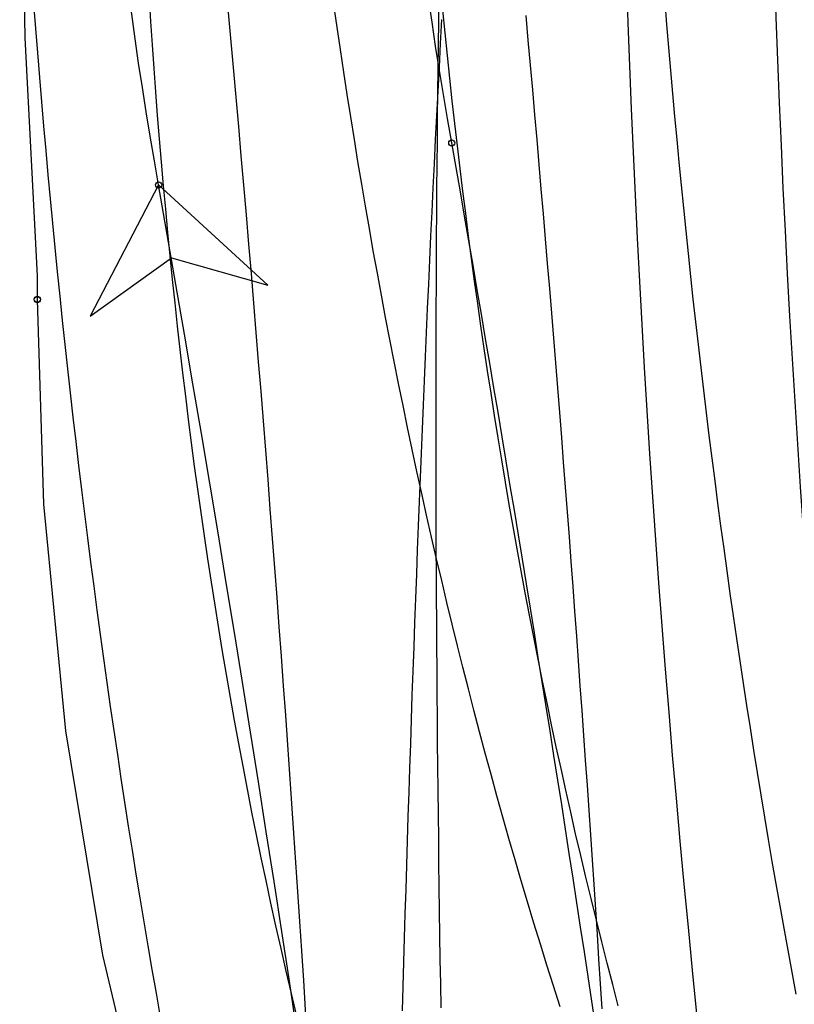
# Model space of a CAD drawing. Extents: x -14 to 1565148, y -25 to 642856.
# Drawn here: x 1564899.34 to 1564909.8, y 636554.11 to 636567.41 of the extents above; entities that cross this region are included whole.
import ezdxf

# ---------------------------------------------------------------- set-up
doc = ezdxf.new("R2010")
doc.units = 0
for name, color, linetype in [('GE_P_Alignment_100_Stations', 7, 'Continuous'), ('MT_P_Work_Area', 7, 'Continuous'), ('PM_P_Edge_Line', 7, 'Continuous'), ('PV_P_EOP', 7, 'Continuous'), ('PV_X_EOP', 7, 'Continuous'), ('TR_Turning_Path26', 7, 'Continuous'), ('TR_Turning_Path28', 7, 'Continuous'), ('TR_Turning_Path28 - Copy-1', 7, 'Continuous'), ('TR_Turning_Path29', 7, 'Continuous')]:
    doc.layers.add(name, color=color, linetype=linetype)

msp = doc.modelspace()

# ---------------------------------------------------------------- linework, layer by layer
at = {"layer": 'GE_P_Alignment_100_Stations'}
for points in [[(1564899.575, 636563.633), (1564899.575, 636563.951), (1564899.41, 636567.165), (1564899.356, 636570.317), (1564899.472, 636573.468), (1564899.757, 636576.608), (1564899.963, 636578.171)], [(1564923.821, 636523.723), (1564923.542, 636523.842), (1564920.913, 636525.312), (1564918.359, 636527.021), (1564915.927, 636528.9), (1564913.628, 636530.94), (1564911.474, 636533.132), (1564909.473, 636535.465), (1564907.636, 636537.928), (1564905.971, 636540.511), (1564904.485, 636543.2), (1564903.186, 636545.985), (1564902.079, 636548.851), (1564901.169, 636551.786), (1564900.461, 636554.777), (1564899.958, 636557.808), (1564899.663, 636560.866), (1564899.575, 636563.63)]]:
    msp.add_lwpolyline(points, dxfattribs=at)
for centre in [(1564899.575, 636563.633), (1564899.575, 636563.63)]:
    msp.add_circle(centre, 0.0417, dxfattribs=at)
msp.add_arc((1564944.747, 636563.681), 48.896, 181.6039, 242.0214, dxfattribs=at)
at = {"layer": 'MT_P_Work_Area'}
msp.add_lwpolyline([(1564907.421, 636554.091), (1564907.345, 636554.379), (1564907.271, 636554.669), (1564907.197, 636554.959), (1564907.125, 636555.249), (1564907.053, 636555.54), (1564906.983, 636555.832), (1564906.913, 636556.124), (1564906.845, 636556.417), (1564906.778, 636556.71), (1564906.712, 636557.004), (1564906.647, 636557.298), (1564906.583, 636557.592), (1564906.52, 636557.888), (1564906.458, 636558.183), (1564906.397, 636558.479), (1564906.337, 636558.776), (1564906.279, 636559.073), (1564906.221, 636559.37), (1564906.164, 636559.668), (1564906.109, 636559.966), (1564906.054, 636560.265), (1564906.001, 636560.564), (1564905.948, 636560.864), (1564905.897, 636561.163), (1564905.847, 636561.464), (1564905.797, 636561.764), (1564905.749, 636562.065), (1564905.702, 636562.367), (1564905.655, 636562.668), (1564905.61, 636562.971), (1564905.566, 636563.273), (1564905.523, 636563.576), (1564905.48, 636563.879), (1564905.439, 636564.182), (1564905.399, 636564.486), (1564905.36, 636564.79), (1564905.321, 636565.094), (1564905.284, 636565.399), (1564905.248, 636565.704), (1564905.213, 636566.009), (1564905.178, 636566.314), (1564905.145, 636566.62), (1564905.113, 636566.926), (1564905.081, 636567.232), (1564905.051, 636567.539)], dxfattribs=at)
msp.add_arc((1565053.64, 636568.192), 157.778, 155.99945, 182.74981, dxfattribs=at)
at = {"layer": 'PM_P_Edge_Line'}
msp.add_lwpolyline([(1564901.083, 636567.703), (1564901.103, 636567.386), (1564901.125, 636567.068), (1564901.147, 636566.751), (1564901.171, 636566.434), (1564901.195, 636566.117), (1564901.221, 636565.8), (1564901.247, 636565.484), (1564901.275, 636565.167), (1564901.304, 636564.851), (1564901.334, 636564.534), (1564901.365, 636564.218), (1564901.397, 636563.902), (1564901.43, 636563.586), (1564901.465, 636563.271), (1564901.5, 636562.955), (1564901.537, 636562.64), (1564901.575, 636562.325), (1564901.614, 636562.01), (1564901.654, 636561.696), (1564901.695, 636561.381), (1564901.738, 636561.068), (1564901.782, 636560.754), (1564901.827, 636560.441), (1564901.873, 636560.127), (1564901.921, 636559.815), (1564901.97, 636559.502), (1564902.02, 636559.19), (1564902.071, 636558.879), (1564902.124, 636558.568), (1564902.178, 636558.257), (1564902.233, 636557.946), (1564902.29, 636557.636), (1564902.348, 636557.327), (1564902.408, 636557.018), (1564902.469, 636556.709), (1564902.531, 636556.401), (1564902.595, 636556.093), (1564902.66, 636555.786), (1564902.726, 636555.48), (1564902.793, 636555.174), (1564902.862, 636554.868), (1564902.932, 636554.563), (1564903.004, 636554.259), (1564903.077, 636553.955)], dxfattribs=at)
at = {"layer": 'PV_P_EOP'}
msp.add_arc((1565107.422, 636574.53), 198, 164.38184, 185.72699, dxfattribs=at)
at = {"layer": 'PV_X_EOP'}
msp.add_line((1564914.587, 636493.084), (1564908.421, 636554.572), dxfattribs=at)
msp.add_arc((1565107.422, 636574.53), 200, 164.38184, 185.72699, dxfattribs=at)
at = {"layer": 'TR_Turning_Path26'}
msp.add_lwpolyline([(1564906.636, 636554.08), (1564906.546, 636554.362), (1564906.457, 636554.644), (1564906.369, 636554.927), (1564906.282, 636555.211), (1564906.196, 636555.495), (1564906.111, 636555.78), (1564906.027, 636556.066), (1564905.944, 636556.352), (1564905.863, 636556.639), (1564905.782, 636556.927), (1564905.703, 636557.215), (1564905.624, 636557.504), (1564905.547, 636557.793), (1564905.471, 636558.083), (1564905.396, 636558.373), (1564905.322, 636558.664), (1564905.249, 636558.956), (1564905.177, 636559.248), (1564905.106, 636559.541), (1564905.036, 636559.834), (1564904.967, 636560.128), (1564904.899, 636560.422), (1564904.832, 636560.717), (1564904.767, 636561.012), (1564904.702, 636561.307), (1564904.638, 636561.603), (1564904.576, 636561.9), (1564904.514, 636562.197), (1564904.454, 636562.494), (1564904.394, 636562.792), (1564904.336, 636563.091), (1564904.279, 636563.389), (1564904.222, 636563.689), (1564904.167, 636563.988), (1564904.112, 636564.288), (1564904.059, 636564.588), (1564904.007, 636564.889), (1564903.955, 636565.19), (1564903.905, 636565.492), (1564903.856, 636565.793), (1564903.808, 636566.095), (1564903.76, 636566.398), (1564903.714, 636566.701), (1564903.669, 636567.004), (1564903.624, 636567.307), (1564903.581, 636567.611)], dxfattribs=at)
at = {"layer": 'TR_Turning_Path28'}
for points in [[(1564904.505, 636554.024), (1564904.515, 636554.352), (1564904.524, 636554.681), (1564904.534, 636555.009), (1564904.544, 636555.337), (1564904.554, 636555.665), (1564904.564, 636555.993), (1564904.574, 636556.321), (1564904.585, 636556.649), (1564904.595, 636556.977), (1564904.606, 636557.304), (1564904.617, 636557.632), (1564904.628, 636557.959), (1564904.639, 636558.287), (1564904.651, 636558.614), (1564904.662, 636558.941), (1564904.674, 636559.268), (1564904.686, 636559.595), (1564904.698, 636559.922), (1564904.711, 636560.249), (1564904.723, 636560.575), (1564904.736, 636560.902), (1564904.749, 636561.228), (1564904.762, 636561.555), (1564904.776, 636561.881), (1564904.789, 636562.207), (1564904.803, 636562.534), (1564904.817, 636562.86), (1564904.831, 636563.185), (1564904.846, 636563.511), (1564904.861, 636563.837), (1564904.876, 636564.163), (1564904.891, 636564.488), (1564904.906, 636564.814), (1564904.922, 636565.139), (1564904.938, 636565.464), (1564904.954, 636565.789), (1564904.97, 636566.114), (1564904.987, 636566.439), (1564905.004, 636566.764), (1564905.021, 636567.089), (1564905.039, 636567.413)], [(1564907.203, 636554.053), (1564907.182, 636554.389), (1564907.16, 636554.724), (1564907.138, 636555.06), (1564907.116, 636555.395), (1564907.094, 636555.731), (1564907.072, 636556.066), (1564907.049, 636556.402), (1564907.026, 636556.737), (1564907.003, 636557.073), (1564906.98, 636557.408), (1564906.956, 636557.744), (1564906.932, 636558.079), (1564906.908, 636558.415), (1564906.884, 636558.75), (1564906.86, 636559.086), (1564906.835, 636559.421), (1564906.81, 636559.756), (1564906.785, 636560.092), (1564906.76, 636560.427), (1564906.734, 636560.762), (1564906.708, 636561.098), (1564906.682, 636561.433), (1564906.656, 636561.768), (1564906.629, 636562.103), (1564906.603, 636562.439), (1564906.576, 636562.774), (1564906.549, 636563.109), (1564906.521, 636563.444), (1564906.494, 636563.779), (1564906.466, 636564.115), (1564906.438, 636564.45), (1564906.41, 636564.785), (1564906.381, 636565.12), (1564906.352, 636565.455), (1564906.323, 636565.79), (1564906.294, 636566.125), (1564906.265, 636566.46), (1564906.235, 636566.795), (1564906.205, 636567.13), (1564906.175, 636567.465)]]:
    msp.add_lwpolyline(points, dxfattribs=at)
msp.add_arc((1564405.521, 636522.35), 498.685, 1.21488, 7.07958, dxfattribs=at)
at = {"layer": 'TR_Turning_Path28 - Copy-1'}
for points in [[(1564901.213, 636565.177), (1564901.155, 636565.505), (1564901.099, 636565.834), (1564901.045, 636566.163), (1564900.993, 636566.492), (1564900.943, 636566.822), (1564900.895, 636567.151), (1564900.849, 636567.482), (1564900.805, 636567.812), (1564900.763, 636568.143), (1564900.723, 636568.474), (1564900.685, 636568.805), (1564900.65, 636569.136), (1564900.617, 636569.468)], [(1564905.172, 636565.745), (1564905.114, 636566.073), (1564905.059, 636566.399), (1564905.006, 636566.724), (1564904.954, 636567.049), (1564904.905, 636567.374), (1564904.857, 636567.699)], [(1564905.027, 636554.065), (1564905.022, 636554.392), (1564905.017, 636554.719), (1564905.012, 636555.045), (1564905.008, 636555.372), (1564905.003, 636555.698), (1564904.999, 636556.024), (1564904.995, 636556.351), (1564904.991, 636556.677), (1564904.988, 636557.003), (1564904.984, 636557.329), (1564904.981, 636557.655), (1564904.978, 636557.981), (1564904.975, 636558.307), (1564904.973, 636558.632), (1564904.97, 636558.958), (1564904.968, 636559.283), (1564904.966, 636559.609), (1564904.965, 636559.934), (1564904.963, 636560.259), (1564904.962, 636560.584), (1564904.961, 636560.909), (1564904.96, 636561.234), (1564904.96, 636561.559), (1564904.959, 636561.884), (1564904.959, 636562.208), (1564904.96, 636562.533), (1564904.96, 636562.857), (1564904.961, 636563.182), (1564904.962, 636563.506), (1564904.964, 636563.83), (1564904.965, 636564.154), (1564904.967, 636564.478), (1564904.969, 636564.802), (1564904.972, 636565.126), (1564904.975, 636565.449), (1564904.978, 636565.773), (1564904.981, 636566.097), (1564904.985, 636566.42), (1564904.989, 636566.743), (1564904.993, 636567.067), (1564904.997, 636567.39), (1564905.002, 636567.713)], [(1564907.113, 636553.826), (1564907.063, 636554.158), (1564907.013, 636554.49), (1564906.963, 636554.821), (1564906.912, 636555.153), (1564906.861, 636555.485), (1564906.81, 636555.816), (1564906.759, 636556.148), (1564906.707, 636556.479), (1564906.656, 636556.811), (1564906.604, 636557.142), (1564906.552, 636557.473), (1564906.499, 636557.805), (1564906.446, 636558.136), (1564906.394, 636558.467), (1564906.34, 636558.798), (1564906.287, 636559.13), (1564906.234, 636559.461), (1564906.18, 636559.792), (1564906.126, 636560.123), (1564906.071, 636560.454), (1564906.017, 636560.785), (1564905.962, 636561.116), (1564905.907, 636561.447), (1564905.852, 636561.778), (1564905.797, 636562.109), (1564905.741, 636562.439), (1564905.685, 636562.77), (1564905.629, 636563.101), (1564905.573, 636563.432), (1564905.516, 636563.762), (1564905.459, 636564.093), (1564905.402, 636564.423), (1564905.345, 636564.754), (1564905.288, 636565.084), (1564905.23, 636565.415), (1564905.172, 636565.745)], [(1564901.213, 636565.177), (1564900.288, 636563.404), (1564901.386, 636564.192), (1564902.687, 636563.825), (1564901.213, 636565.177)]]:
    msp.add_lwpolyline(points, dxfattribs=at)
msp.add_lwpolyline([(1564901.213, 636565.177), (1564900.288, 636563.404), (1564901.386, 636564.192), (1564902.687, 636563.825)], close=True, dxfattribs=at)
for centre in [(1564905.172, 636565.745), (1564905.172, 636565.745), (1564901.213, 636565.177), (1564901.213, 636565.177)]:
    msp.add_circle(centre, 0.0417, dxfattribs=at)
msp.add_arc((1564427.691, 636481.862), 480.795, 4.78522, 9.97892, dxfattribs=at)
at = {"layer": 'TR_Turning_Path29'}
for points in [[(1564901.239, 636553.941), (1564901.183, 636554.262), (1564901.127, 636554.584), (1564901.072, 636554.905), (1564901.017, 636555.227), (1564900.964, 636555.549), (1564900.911, 636555.872), (1564900.859, 636556.195), (1564900.808, 636556.517), (1564900.758, 636556.841), (1564900.708, 636557.164), (1564900.66, 636557.488), (1564900.612, 636557.812), (1564900.565, 636558.136), (1564900.518, 636558.46), (1564900.473, 636558.785), (1564900.428, 636559.109), (1564900.384, 636559.434), (1564900.341, 636559.76), (1564900.299, 636560.085), (1564900.257, 636560.411), (1564900.216, 636560.736), (1564900.176, 636561.062), (1564900.136, 636561.389), (1564900.098, 636561.715), (1564900.06, 636562.041), (1564900.023, 636562.368), (1564899.986, 636562.695), (1564899.951, 636563.022), (1564899.916, 636563.349), (1564899.882, 636563.677), (1564899.848, 636564.004), (1564899.816, 636564.332), (1564899.784, 636564.66), (1564899.752, 636564.988), (1564899.722, 636565.316), (1564899.692, 636565.644), (1564899.663, 636565.972), (1564899.635, 636566.301), (1564899.607, 636566.63), (1564899.58, 636566.959), (1564899.554, 636567.288), (1564899.528, 636567.617)], [(1564909.825, 636554.249), (1564909.769, 636554.546), (1564909.714, 636554.844), (1564909.659, 636555.143), (1564909.606, 636555.441), (1564909.553, 636555.74), (1564909.501, 636556.04), (1564909.45, 636556.34), (1564909.399, 636556.64), (1564909.349, 636556.941), (1564909.3, 636557.242), (1564909.252, 636557.543), (1564909.204, 636557.845), (1564909.157, 636558.147), (1564909.111, 636558.449), (1564909.065, 636558.752), (1564909.021, 636559.055), (1564908.976, 636559.358), (1564908.933, 636559.662), (1564908.891, 636559.965), (1564908.849, 636560.27), (1564908.807, 636560.574), (1564908.767, 636560.879), (1564908.727, 636561.184), (1564908.688, 636561.49), (1564908.65, 636561.795), (1564908.612, 636562.101), (1564908.575, 636562.407), (1564908.539, 636562.714), (1564908.503, 636563.021), (1564908.468, 636563.328), (1564908.434, 636563.635), (1564908.401, 636563.943), (1564908.368, 636564.251), (1564908.336, 636564.559), (1564908.304, 636564.867), (1564908.274, 636565.175), (1564908.243, 636565.484), (1564908.214, 636565.793), (1564908.185, 636566.102), (1564908.157, 636566.412), (1564908.13, 636566.722), (1564908.103, 636567.032), (1564908.077, 636567.342), (1564908.052, 636567.652)]]:
    msp.add_lwpolyline(points, dxfattribs=at)

doc.saveas('drawing.dxf')
